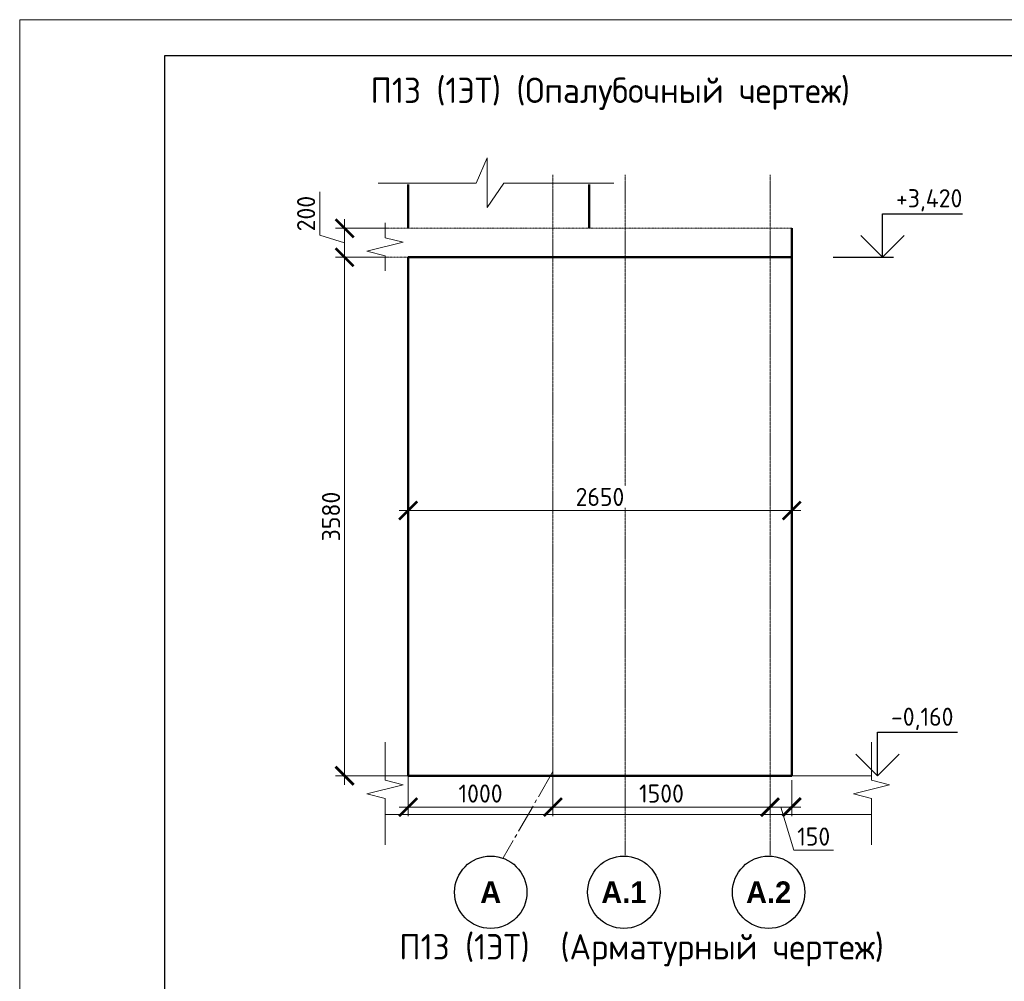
# Model space of a CAD drawing. Header units: millimetres. Extents: x 263826 to 1718326, y -423071 to 70137.
# Tile 455 of 486: x 1051177 to 1064782, y -124136 to -110857. Entities that reach past the tile are written whole.
import ezdxf

# ---------------------------------------------------------------- set-up
doc = ezdxf.new("R2010")
doc.units = ezdxf.units.MM
for name, pattern in [('01 Штриховая _4 мм_', [6, 3.5, -2.5]), ('______5', [1100, 800, -100, 100, -100]), ('осевая', [50.8, 31.75, -6.35, 6.35, -6.35])]:
    doc.linetypes.add(name, pattern=pattern)
for name, color, linetype, lineweight in [('AF_Perekritie', 90, 'Continuous', 18), ('AF_Stena', 90, 'Continuous', 18), ('KR_Fundament', 253, 'Continuous', 18), ('Оси', 40, '______5', 18), ('РАЗМЕРЫ', 1, 'Continuous', 9), ('ТОНКИЕ', 7, 'Continuous', 9)]:
    doc.layers.add(name, color=color, linetype=linetype, lineweight=lineweight)
doc.layers.add('ТОЛСТЫЕ_ОСНОВНЫЕ', color=6, linetype='Continuous')
doc.styles.add('Century Gothic', font='GOTHIC.TTF')
doc.styles.add('GOST-2.304_Type-B', font='GOST_Common.ttf')
doc.dimstyles.new('мой 25', dxfattribs={"dimscale": 100, "dimtxt": 2.5, "dimasz": 2.5, "dimexe": 1.25, "dimexo": 0.625, "dimtad": 1, "dimdec": 0, "dimlfac": 0.5, "dimtxsty": 'GOST-2.304_Type-B', "dimblk": 'ARCHTICK', "dimcen": 2.5, "dimdle": 1.25, "dimaunit": 1, "dimadec": 1, "dimazin": 2, "dimtfac": 1, "dimtdec": 0, "dimtmove": 1, "dimatfit": 3, "dimfxl": 6, "dimfxlon": 1, "dimtfill": 1, "dimlwd": -1, "dimlwe": -1, "dimarcsym": 0})

# ---------------------------------------------------------------- blocks, each defined once
blk = doc.blocks.new('*U46')
at = {"layer": 'ТОЛСТЫЕ_ОСНОВНЫЕ', "color": 6}
blk.add_lwpolyline([(20, 5), (415, 5), (415, 292), (20, 292)], close=True, dxfattribs=at)
at = {"layer": 'ТОНКИЕ'}
blk.add_lwpolyline([(0, 0), (420, 0), (420, 297), (0, 297)], close=True, dxfattribs=at)
blk = doc.blocks.new('_ArchTick')
at = {"color": 0, "linetype": 'ByBlock', "const_width": 0.15}
blk.add_lwpolyline([(-0.5, -0.5), (0.5, 0.5)], dxfattribs=at)
blk = doc.blocks.new('*D2605')
at = {"layer": 'DEFPOINTS', "color": 0, "transparency": 16777216}
for p in [(1056586, -113738), (1055667, -114138), (1056586, -114138)]:
    blk.add_point(p, dxfattribs=at)
at = {"layer": 'РАЗМЕРЫ', "color": 0, "linetype": 'Continuous', "transparency": 16777216}
for p, q in [((1055323, -113835), (1055323, -113235)), ((1055667, -113613), (1055667, -114263)), ((1055667, -113938), (1055323, -113835)), ((1056267, -113738), (1055542, -113738)), ((1056267, -114138), (1055542, -114138))]:
    blk.add_line(p, q, dxfattribs=at)
at = {"layer": 'РАЗМЕРЫ', "color": 0, "transparency": 16777216, "xscale": 250, "yscale": 250, "zscale": 250}
for p, rotation in [((1055667, -113738), 90), ((1055667, -114138), 270)]:
    blk.add_blockref('_ArchTick', p, dxfattribs=dict(at, rotation=rotation))
at = {"layer": 'РАЗМЕРЫ', "color": 0, "lineweight": 0, "transparency": 16777216, "insert": (1055135, -113535), "char_height": 250, "attachment_point": 5, "rotation": 90, "style": 'GOST-2.304_Type-B', "bg_fill": 3, "box_fill_scale": 1.1, "bg_fill_color": 256, "bg_fill_true_color": 13158600, "bg_fill_transparency": 0}
blk.add_mtext('200', dxfattribs=at)
blk = doc.blocks.new('*D2606')
at = {"layer": 'DEFPOINTS', "color": 0, "transparency": 16777216}
for p in [(1056586, -114138), (1055667, -121298), (1057144, -121298)]:
    blk.add_point(p, dxfattribs=at)
at = {"layer": 'РАЗМЕРЫ', "color": 0, "linetype": 'Continuous', "transparency": 16777216}
for p, q in [((1056267, -114138), (1055542, -114138)), ((1055667, -114013), (1055667, -121423)), ((1056267, -121298), (1055542, -121298))]:
    blk.add_line(p, q, dxfattribs=at)
at = {"layer": 'РАЗМЕРЫ', "color": 0, "transparency": 16777216, "xscale": 250, "yscale": 250, "zscale": 250}
for p, rotation in [((1055667, -114138), 90), ((1055667, -121298), 270)]:
    blk.add_blockref('_ArchTick', p, dxfattribs=dict(at, rotation=rotation))
at = {"layer": 'РАЗМЕРЫ', "color": 0, "lineweight": 0, "transparency": 16777216, "insert": (1055479, -117718), "char_height": 250, "attachment_point": 5, "rotation": 90, "style": 'GOST-2.304_Type-B', "bg_fill": 3, "box_fill_scale": 1.1, "bg_fill_color": 256, "bg_fill_true_color": 13158600, "bg_fill_transparency": 0}
blk.add_mtext('3580', dxfattribs=at)
blk = doc.blocks.new('*D2631')
at = {"layer": 'DEFPOINTS', "color": 0, "transparency": 16777216}
for p in [(1056545, -117635), (1056545, -117718), (1061845, -117717)]:
    blk.add_point(p, dxfattribs=at)
at = {"layer": 'РАЗМЕРЫ', "color": 0, "linetype": 'Continuous', "transparency": 16777216}
for p, q in [((1056545, -117655), (1056545, -117510)), ((1061845, -117654), (1061845, -117510)), ((1061970, -117635), (1056420, -117635))]:
    blk.add_line(p, q, dxfattribs=at)
at = {"layer": 'РАЗМЕРЫ', "color": 0, "transparency": 16777216, "xscale": 250, "yscale": 250, "zscale": 250, "rotation": 180}
blk.add_blockref('_ArchTick', (1056545, -117635), dxfattribs=at)
at = {"layer": 'РАЗМЕРЫ', "color": 0, "transparency": 16777216, "xscale": 250, "yscale": 250, "zscale": 250}
blk.add_blockref('_ArchTick', (1061845, -117635), dxfattribs=at)
at = {"layer": 'РАЗМЕРЫ', "color": 0, "lineweight": 0, "transparency": 16777216, "insert": (1059195, -117447), "char_height": 250, "attachment_point": 5, "style": 'GOST-2.304_Type-B', "bg_fill": 3, "box_fill_scale": 1.1, "bg_fill_color": 256, "bg_fill_true_color": 13158600, "bg_fill_transparency": 0}
blk.add_mtext('2650', dxfattribs=at)
blk = doc.blocks.new('*D3002')
at = {"layer": 'DEFPOINTS', "color": 0, "transparency": 16777216}
for p in [(1061845, -121298), (1061545, -121638), (1061845, -121731)]:
    blk.add_point(p, dxfattribs=at)
at = {"layer": 'РАЗМЕРЫ', "color": 0, "linetype": 'Continuous', "transparency": 16777216}
for p, q in [((1061845, -121360), (1061845, -121856)), ((1061420, -121731), (1061970, -121731)), ((1061545, -121700), (1061545, -121856)), ((1061695, -121731), (1061873, -122324)), ((1061873, -122324), (1062423, -122324))]:
    blk.add_line(p, q, dxfattribs=at)
at = {"layer": 'РАЗМЕРЫ', "color": 0, "transparency": 16777216, "xscale": 250, "yscale": 250, "zscale": 250, "rotation": 180}
blk.add_blockref('_ArchTick', (1061545, -121731), dxfattribs=at)
at = {"layer": 'РАЗМЕРЫ', "color": 0, "transparency": 16777216, "xscale": 250, "yscale": 250, "zscale": 250}
blk.add_blockref('_ArchTick', (1061845, -121731), dxfattribs=at)
at = {"layer": 'РАЗМЕРЫ', "color": 0, "lineweight": 0, "transparency": 16777216, "insert": (1062148, -122137), "char_height": 250, "attachment_point": 5, "style": 'GOST-2.304_Type-B', "bg_fill": 3, "box_fill_scale": 1.1, "bg_fill_color": 256, "bg_fill_true_color": 13158600, "bg_fill_transparency": 0}
blk.add_mtext('150', dxfattribs=at)
blk = doc.blocks.new('*D3003')
at = {"layer": 'DEFPOINTS', "color": 0, "transparency": 16777216}
for p in [(1058545, -121019), (1058545, -121731), (1061545, -121638)]:
    blk.add_point(p, dxfattribs=at)
at = {"layer": 'РАЗМЕРЫ', "color": 0, "linetype": 'Continuous', "transparency": 16777216}
for p, q in [((1058545, -121131), (1058545, -121856)), ((1061670, -121731), (1058420, -121731)), ((1061545, -121700), (1061545, -121856))]:
    blk.add_line(p, q, dxfattribs=at)
at = {"layer": 'РАЗМЕРЫ', "color": 0, "transparency": 16777216, "xscale": 250, "yscale": 250, "zscale": 250, "rotation": 180}
blk.add_blockref('_ArchTick', (1058545, -121731), dxfattribs=at)
at = {"layer": 'РАЗМЕРЫ', "color": 0, "transparency": 16777216, "xscale": 250, "yscale": 250, "zscale": 250}
blk.add_blockref('_ArchTick', (1061545, -121731), dxfattribs=at)
at = {"layer": 'РАЗМЕРЫ', "color": 0, "lineweight": 0, "transparency": 16777216, "insert": (1060045, -121543), "char_height": 250, "attachment_point": 5, "style": 'GOST-2.304_Type-B', "bg_fill": 3, "box_fill_scale": 1.1, "bg_fill_color": 256, "bg_fill_true_color": 13158600, "bg_fill_transparency": 0}
blk.add_mtext('1500', dxfattribs=at)
blk = doc.blocks.new('*D3004')
at = {"layer": 'DEFPOINTS', "color": 0, "transparency": 16777216}
for p in [(1056545, -120899), (1058545, -121019), (1056545, -121731)]:
    blk.add_point(p, dxfattribs=at)
at = {"layer": 'РАЗМЕРЫ', "color": 0, "linetype": 'Continuous', "transparency": 16777216}
for p, q in [((1056545, -121131), (1056545, -121856)), ((1058545, -121131), (1058545, -121856)), ((1058670, -121731), (1056420, -121731))]:
    blk.add_line(p, q, dxfattribs=at)
at = {"layer": 'РАЗМЕРЫ', "color": 0, "transparency": 16777216, "xscale": 250, "yscale": 250, "zscale": 250, "rotation": 180}
blk.add_blockref('_ArchTick', (1056545, -121731), dxfattribs=at)
at = {"layer": 'РАЗМЕРЫ', "color": 0, "transparency": 16777216, "xscale": 250, "yscale": 250, "zscale": 250}
blk.add_blockref('_ArchTick', (1058545, -121731), dxfattribs=at)
at = {"layer": 'РАЗМЕРЫ', "color": 0, "lineweight": 0, "transparency": 16777216, "insert": (1057545, -121543), "char_height": 250, "attachment_point": 5, "style": 'GOST-2.304_Type-B', "bg_fill": 3, "box_fill_scale": 1.1, "bg_fill_color": 256, "bg_fill_true_color": 13158600, "bg_fill_transparency": 0}
blk.add_mtext('1000', dxfattribs=at)

msp = doc.modelspace()

# ---------------------------------------------------------------- linework, layer by layer
for points in [[(1063099.66215, -114137.99039), (1063099.66215, -113537.99039)], [(1063099.66215, -113537.99039), (1064204.9369, -113537.99039)], [(1063399.66215, -113837.99039), (1063099.66215, -114137.99039), (1062799.66215, -113837.99039)], [(1062415.0954, -114137.99039), (1063249.66215, -114137.99039)], [(1063030.77957, -121297.99039), (1063030.77957, -120697.99039)], [(1063030.77957, -120697.99039), (1064136.05432, -120697.99039)], [(1063330.77957, -120997.99039), (1063030.77957, -121297.99039), (1062730.77957, -120997.99039)]]:
    msp.add_lwpolyline(points)
at = {"color": 0, "linetype": 'ByBlock', "lineweight": -2}
for centre in [(1057685.14029, -122906.64869), (1059525.14029, -122906.64869), (1061525.14029, -122906.64869)]:
    msp.add_circle(centre, 500, dxfattribs=at)
at = {"layer": 'AF_Perekritie', "linetype": '01 Штриховая _4 мм_', "lineweight": 9}
for p, q in [((1061845.35027, -113737.99039), (1056225.11572, -113737.99039)), ((1056225.11572, -114137.99039), (1061845.35027, -114137.99039))]:
    msp.add_line(p, q, dxfattribs=at)
at = {"layer": 'AF_Stena', "lineweight": 50}
for p, q in [((1059045.35027, -113737.99039), (1059045.35027, -113135.07341)), ((1061845.35027, -114137.99039), (1061845.35027, -113737.99039)), ((1061845.35027, -114137.99039), (1056545.35028, -114137.99039)), ((1056545.35028, -114137.99039), (1056545.35028, -121297.99039)), ((1056545.35028, -121297.99039), (1061845.35027, -121297.99039))]:
    msp.add_line(p, q, dxfattribs=at)
at = {"layer": 'AF_Stena', "lineweight": 20}
for points in [[(1056225.11572, -113812.99039), (1056225.11572, -113662.99039)], [(1056225.11572, -113812.99039), (1056225.11572, -113867.99059)], [(1056225.11572, -113867.99059), (1056475.11572, -113930.49059)], [(1056475.11572, -113930.49059), (1055975.11572, -114055.49059)], [(1055975.11572, -114055.49059), (1056225.11572, -114117.99059)], [(1056225.11572, -114117.99059), (1056225.11572, -114172.99079)], [(1056225.11572, -114172.99079), (1056225.11572, -114322.99079)], [(1056225.11572, -121305.39751), (1056225.11572, -120833.53817)], [(1062946.85575, -121305.39751), (1062946.85575, -120833.53817)], [(1056225.11572, -121305.39751), (1056225.11572, -121360.39771)], [(1062946.85575, -121305.39751), (1062946.85575, -121360.39771)], [(1056475.11572, -121422.89771), (1055975.11572, -121547.89771)], [(1056225.11572, -121360.39771), (1056475.11572, -121422.89771)], [(1063196.85575, -121422.89771), (1062696.85575, -121547.89771)], [(1062946.85575, -121360.39771), (1063196.85575, -121422.89771)], [(1055975.11572, -121547.89771), (1056225.11572, -121610.39771)], [(1056225.11572, -121610.39771), (1056225.11572, -121665.39791)], [(1062696.85575, -121547.89771), (1062946.85575, -121610.39771)], [(1062946.85575, -121610.39771), (1062946.85575, -121665.39791)], [(1056225.11572, -121665.39791), (1056225.11572, -122251.08652)], [(1062946.85575, -121665.39791), (1062946.85575, -122251.08652)]]:
    msp.add_lwpolyline(points, dxfattribs=at)
at = {"layer": 'KR_Fundament', "lineweight": 9}
for p, q in [((1062946.85575, -121297.99039), (1056225.11572, -121297.99039)), ((1056225.11572, -121831.96433), (1062946.85575, -121831.96433))]:
    msp.add_line(p, q, dxfattribs=at)
at = {"layer": 'Оси', "color": 16, "linetype": 'осевая', "lineweight": 0, "ltscale": 0.5, "transparency": 33554687}
for p, q in [((1058545.35027, -121240.60158), (1058545.35027, -112997.43693)), ((1059545.35027, -122395.47883), (1059545.35027, -112997.43693)), ((1061545.35027, -122395.47883), (1061545.35027, -112997.43693))]:
    msp.add_line(p, q, dxfattribs=at)
at = {"layer": 'Оси', "color": 16, "linetype": '______5', "lineweight": 0, "ltscale": 0.5, "transparency": 33554687}
msp.add_line((1058545.35027, -121240.60158), (1057856.81702, -122433.17616), dxfattribs=at)
at = {"layer": 'РАЗМЕРЫ', "color": 4}
for p, q in [((1057486.69493, -113113.94434), (1057638.1023, -112764.38694)), ((1057638.1023, -112764.38694), (1057638.1023, -113449.1924)), ((1056129.11328, -113113.94434), (1057486.69493, -113113.94434)), ((1057638.1023, -113449.1924), (1057866.46113, -113113.94434)), ((1057866.46113, -113113.94434), (1059388.34128, -113113.94434))]:
    msp.add_line(p, q, dxfattribs=at)

# ---------------------------------------------------------------- block references
at = {"xscale": 100, "yscale": 100, "zscale": 100}
msp.add_blockref('*U46', (1051177.41576, -140557.40034), dxfattribs=at)

# ---------------------------------------------------------------- texts
at = {"style": 'GOST-2.304_Type-B'}
for s, p in [('+3,420', (1063285.58062, -113447.99039)), ('-0,160', (1063216.69804, -120607.99039))]:
    msp.add_text(s, height=249.999994, dxfattribs=at).set_placement(p)
at = {"layer": 'Оси', "color": 16, "linetype": 'Continuous', "lineweight": 25, "transparency": 33554687, "char_height": 600, "attachment_point": 5, "style": 'Century Gothic'}
for s, insert, width in [('\\A1;{\\fCentury Gothic|i0|b1;\\H300.000000;\\W1.000000;\\C16;А}\\P', (1057685.14029, -122906.64869), 920), ('\\A1;{\\fCentury Gothic|i0|b1;\\H300.000000;\\W1.000000;\\C16;А.1}\\P', (1059525.14029, -122906.64869), 1620), ('\\A1;{\\fCentury Gothic|i0|b1;\\H300.000000;\\W1.000000;\\C16;А.2}\\P', (1061525.14029, -122906.64869), 1620)]:
    msp.add_mtext(s, dxfattribs=dict(at, insert=insert, width=width))
at = {"layer": 'РАЗМЕРЫ', "char_height": 350, "attachment_point": 5, "style": 'GOST-2.304_Type-B'}
for s, width, insert in [('П13 (1ЭТ) (Опалубочный чертеж)', 9816.0881275, (1059337.19474, -111879.84054)), ('П13 (1ЭТ)  (Арматурный чертеж)', 10326.6934546, (1059769.47137, -123706.83313))]:
    msp.add_mtext_dynamic_manual_height_columns(s, width=width, gutter_width=625, heights=[0], dxfattribs=dict(at, insert=insert))

# ---------------------------------------------------------------- next in the draw order: dimensions: what is measured, and where the dimension line sits
at = {"layer": 'РАЗМЕРЫ', "lineweight": 0}
dim = msp.add_linear_dim(base=(1055666.61833, -114137.99039), p1=(1056585.58566, -113737.99039), p2=(1056585.58566, -114137.99039), angle=90, dimstyle='мой 25', dxfattribs=at)
dim.commit()
dim.dimension.update_dxf_attribs({"geometry": '*D2605', "text_midpoint": (1055135.36833, -113772.36539)})

# ---------------------------------------------------------------- next in the draw order: linework, layer by layer
at = {"layer": 'AF_Stena', "lineweight": 50}
msp.add_line((1056545.35028, -113737.99039), (1056545.35028, -113135.07341), dxfattribs=at)

# ---------------------------------------------------------------- next in the draw order: dimensions: what is measured, and where the dimension line sits
at = {"layer": 'РАЗМЕРЫ', "lineweight": 0}
dim = msp.add_linear_dim(base=(1055666.61833, -121297.99039), p1=(1056585.58566, -114137.99039), p2=(1057144.25885, -121297.99039), angle=90, dimstyle='мой 25', dxfattribs=at)
dim.commit()
dim.dimension.update_dxf_attribs({"geometry": '*D2606', "text_midpoint": (1055479.11833, -117717.99039)})

# ---------------------------------------------------------------- next in the draw order: dimensions: what is measured, and where the dimension line sits
dim = msp.add_linear_dim(base=(1056545.35028, -117634.66675), p1=(1061845.35027, -117716.99039), p2=(1056545.35028, -117717.99039), dimstyle='мой 25', dxfattribs=at)
dim.commit()
dim.dimension.update_dxf_attribs({"geometry": '*D2631', "text_midpoint": (1059195.35028, -117447.16675)})

# ---------------------------------------------------------------- next in the draw order: linework, layer by layer
at = {"layer": 'AF_Stena', "lineweight": 50}
msp.add_line((1061845.35027, -114137.99039), (1061845.35027, -121297.99039), dxfattribs=at)

# ---------------------------------------------------------------- next in the draw order: dimensions: what is measured, and where the dimension line sits
at = {"layer": 'РАЗМЕРЫ', "lineweight": 0}
dim = msp.add_linear_dim(base=(1061845.35027, -121730.51223), p1=(1061545.35027, -121637.89523), p2=(1061845.35027, -121297.99039), dimstyle='мой 25', dxfattribs=at)
dim.commit()
dim.dimension.update_dxf_attribs({"geometry": '*D3002', "text_midpoint": (1061935.97527, -122136.76223)})

# ---------------------------------------------------------------- next in the draw order: dimensions: what is measured, and where the dimension line sits
dim = msp.add_linear_dim(base=(1058545.35027, -121730.51223), p1=(1061545.35027, -121637.89523), p2=(1058545.35027, -121019.10403), dimstyle='мой 25', dxfattribs=at)
dim.commit()
dim.dimension.update_dxf_attribs({"geometry": '*D3003', "text_midpoint": (1060045.35027, -121543.01223)})

# ---------------------------------------------------------------- next in the draw order: dimensions: what is measured, and where the dimension line sits
dim = msp.add_linear_dim(base=(1056545.35028, -121730.51223), p1=(1058545.35027, -121019.10403), p2=(1056545.35028, -120899.20733), dimstyle='мой 25', dxfattribs=at)
dim.commit()
dim.dimension.update_dxf_attribs({"geometry": '*D3004', "text_midpoint": (1057545.35028, -121543.01223)})

doc.saveas('drawing.dxf')
